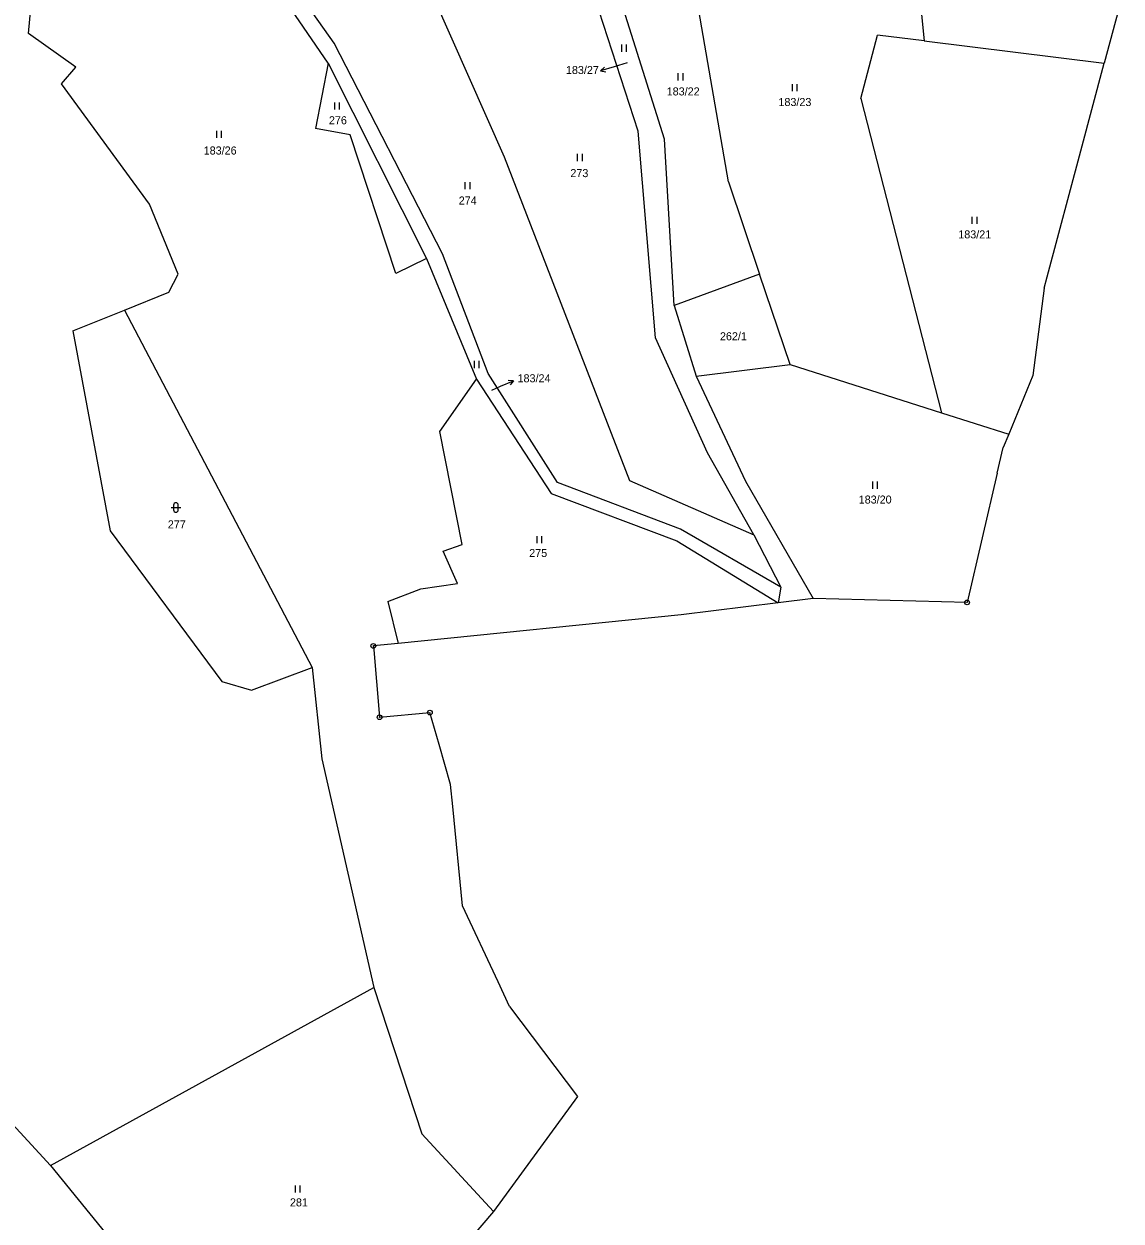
# Model space of a CAD drawing. Extents: x -765428 to -762163, y -1107632 to -1104975.
# Drawn here: x -763031.1 to -762799.4, y -1106721.8 to -1106469 of the extents above; entities that cross this region are included whole.
import ezdxf
from ezdxf.enums import TextEntityAlignment as Align

# ---------------------------------------------------------------- set-up
doc = ezdxf.new("R2010")
doc.units = 0
doc.header["$LTSCALE"] = 0.68
for name, color, linetype, lineweight in [('1', 7, 'Continuous', 25), ('3', 7, 'Continuous', 25), ('7', 7, 'Continuous', 13), ('8', 7, 'Continuous', 25)]:
    doc.layers.add(name, color=color, linetype=linetype, lineweight=lineweight)
doc.layers.add('2', color=7, linetype='Continuous')

msp = doc.modelspace()

# ---------------------------------------------------------------- linework, layer by layer
at = {"layer": '1'}
for p, q in [((-762901.42, -1106491.68), (-762918.73, -1106438.09)), ((-762965.65, -1106473.11), (-762987.49, -1106441.88)), ((-762895.88, -1106493.35), (-762912.26, -1106441.21)), ((-762966.88, -1106477.27), (-762985.88, -1106449.49)), ((-762949.49, -1106452.43), (-762929.72, -1106497.11)), ((-763030.2, -1106471.03), (-763029.44, -1106463.4)), ((-762799.44, -1106463.99), (-762802.98, -1106477.27)), ((-763020.18, -1106478.17), (-763030.2, -1106471.03)), ((-762854.38, -1106484.73), (-762850.9, -1106471.38)), ((-762841.01, -1106472.61), (-762802.98, -1106477.27)), ((-762942.75, -1106517.6), (-762965.65, -1106473.11)), ((-762966.88, -1106477.27), (-762969.59, -1106491.1)), ((-762966.88, -1106477.27), (-762946.09, -1106518.54)), ((-762807.92, -1106495.79), (-762802.98, -1106477.27)), ((-763023.19, -1106481.68), (-763020.18, -1106478.17)), ((-763004.65, -1106507.08), (-763023.19, -1106481.68)), ((-762854.38, -1106484.73), (-762837.36, -1106551.13)), ((-762962.26, -1106492.43), (-762969.59, -1106491.1)), ((-762952.63, -1106521.73), (-762962.26, -1106492.43)), ((-762897.73, -1106535.27), (-762901.42, -1106491.68)), ((-762893.85, -1106528.47), (-762895.88, -1106493.35)), ((-762929.72, -1106497.11), (-762903.24, -1106565.45)), ((-762815.03, -1106522.41), (-762807.92, -1106495.79)), ((-762882.36, -1106502.35), (-762875.82, -1106521.83)), ((-762998.56, -1106521.88), (-763004.65, -1106507.08)), ((-762933.12, -1106542.82), (-762942.75, -1106517.6)), ((-762946.09, -1106518.54), (-762952.63, -1106521.73)), ((-762946.09, -1106518.54), (-762935.55, -1106544.05)), ((-763000.53, -1106525.67), (-762998.56, -1106521.88)), ((-762875.82, -1106521.83), (-762893.85, -1106528.47)), ((-762869.3, -1106540.95), (-762875.82, -1106521.83)), ((-762815.68, -1106524.84), (-762815.03, -1106522.41)), ((-763009.89, -1106529.49), (-763000.53, -1106525.67)), ((-762815.68, -1106524.84), (-762818.06, -1106543.28)), ((-763020.78, -1106533.81), (-763009.89, -1106529.49)), ((-763009.89, -1106529.49), (-762970.24, -1106604.95)), ((-762893.85, -1106528.47), (-762889.15, -1106543.4)), ((-762886.78, -1106559.62), (-762897.73, -1106535.27)), ((-762918.46, -1106565.83), (-762933.12, -1106542.82)), ((-762889.15, -1106543.4), (-762869.3, -1106540.95)), ((-762889.15, -1106543.4), (-762878.77, -1106565.57)), ((-762869.3, -1106540.95), (-762837.36, -1106551.13)), ((-762818.06, -1106543.28), (-762823.17, -1106555.65)), ((-762943.34, -1106555.06), (-762935.55, -1106544.05)), ((-762935.55, -1106544.05), (-762919.79, -1106568.19)), ((-762837.36, -1106551.13), (-762823.17, -1106555.65)), ((-762938.56, -1106578.98), (-762943.34, -1106555.06)), ((-762823.17, -1106555.65), (-762824.32, -1106558.43)), ((-762825.6, -1106563.92), (-762824.32, -1106558.43)), ((-762876.97, -1106576.89), (-762886.78, -1106559.62)), ((-762892.48, -1106575.72), (-762918.46, -1106565.83)), ((-762903.24, -1106565.45), (-762876.97, -1106576.89)), ((-762878.77, -1106565.57), (-762864.44, -1106590.36)), ((-762825.6, -1106563.92), (-762831.95, -1106591.18)), ((-762919.79, -1106568.19), (-762893.24, -1106578.17)), ((-762871.3, -1106587.98), (-762892.48, -1106575.72)), ((-762893.24, -1106578.17), (-762871.85, -1106591.27)), ((-762876.97, -1106576.89), (-762871.3, -1106587.98)), ((-762942.63, -1106580.38), (-762938.56, -1106578.98)), ((-762939.6, -1106587.19), (-762942.63, -1106580.38)), ((-762954.31, -1106591), (-762947.29, -1106588.33)), ((-762947.29, -1106588.33), (-762939.6, -1106587.19)), ((-762871.3, -1106587.98), (-762871.85, -1106591.27)), ((-762954.31, -1106591), (-762952.08, -1106599.84)), ((-762871.85, -1106591.27), (-762892.37, -1106593.79)), ((-762864.44, -1106590.36), (-762871.85, -1106591.27)), ((-762831.95, -1106591.18), (-762864.44, -1106590.36)), ((-762892.37, -1106593.79), (-762952.08, -1106599.84)), ((-762952.08, -1106599.84), (-762957.35, -1106600.37)), ((-762957.35, -1106600.37), (-762956.03, -1106615.44)), ((-762983.1, -1106609.71), (-762970.24, -1106604.95)), ((-762970.24, -1106604.95), (-762968.26, -1106624.19)), ((-762989.32, -1106607.85), (-762983.1, -1106609.71)), ((-762956.03, -1106615.44), (-762945.41, -1106614.45)), ((-762943.48, -1106621.16), (-762945.41, -1106614.45)), ((-762941.05, -1106629.6), (-762943.48, -1106621.16)), ((-762968.26, -1106624.19), (-762957.25, -1106672.5)), ((-762940.59, -1106634.28), (-762941.05, -1106629.6)), ((-762938.54, -1106655.29), (-762940.59, -1106634.28)), ((-762931.02, -1106671.33), (-762938.54, -1106655.29)), ((-762928.59, -1106676.52), (-762931.02, -1106671.33)), ((-763025.55, -1106710.08), (-762957.25, -1106672.5)), ((-762957.25, -1106672.5), (-762947.12, -1106703.41)), ((-762928.59, -1106676.52), (-762914.22, -1106695.53)), ((-763044.45, -1106689.56), (-763025.55, -1106710.08)), ((-762914.22, -1106695.53), (-762932, -1106719.81)), ((-762947.12, -1106703.41), (-762932, -1106719.81)), ((-763025.55, -1106710.08), (-762979.28, -1106766.78)), ((-762932, -1106719.81), (-762946.52, -1106736.86))]:
    msp.add_line(p, q, dxfattribs=at)
for points in [[(-762882.36, -1106502.35), (-762893.32, -1106438.88), (-762912.26, -1106441.21)], [(-762843.73, -1106446.08), (-762841.01, -1106472.61), (-762850.9, -1106471.38)], [(-763020.78, -1106533.81), (-763012.96, -1106576.09), (-762989.32, -1106607.85)]]:
    msp.add_lwpolyline(points, dxfattribs=at)
at = {"layer": '3'}
for p, q in [((-762904.891, -1106474.88), (-762904.891, -1106473.38)), ((-762903.89, -1106474.88), (-762903.89, -1106473.38)), ((-762892.951, -1106480.94), (-762892.951, -1106479.44)), ((-762891.95, -1106480.94), (-762891.95, -1106479.44)), ((-762868.831, -1106483.23), (-762868.831, -1106481.73)), ((-762867.83, -1106483.23), (-762867.83, -1106481.73)), ((-762965.491, -1106487.08), (-762965.491, -1106485.58)), ((-762964.49, -1106487.08), (-762964.49, -1106485.58)), ((-762990.411, -1106493.09), (-762990.411, -1106491.59)), ((-762989.41, -1106493.09), (-762989.41, -1106491.59)), ((-762914.211, -1106497.96), (-762914.211, -1106496.46)), ((-762913.21, -1106497.96), (-762913.21, -1106496.46)), ((-762937.931, -1106503.9), (-762937.931, -1106502.4)), ((-762936.93, -1106503.9), (-762936.93, -1106502.4)), ((-762830.851, -1106511.25), (-762830.851, -1106509.75)), ((-762829.85, -1106511.25), (-762829.85, -1106509.75)), ((-762935.971, -1106541.68), (-762935.971, -1106540.18)), ((-762934.97, -1106541.68), (-762934.97, -1106540.18)), ((-762851.881, -1106567.18), (-762851.881, -1106565.68)), ((-762850.88, -1106567.18), (-762850.88, -1106565.68)), ((-763000.041, -1106571.131), (-762998.039, -1106571.131)), ((-762999.541, -1106570.631), (-762999.541, -1106571.632)), ((-762998.539, -1106571.632), (-762998.539, -1106570.631)), ((-762922.761, -1106578.69), (-762922.761, -1106577.19)), ((-762921.76, -1106578.69), (-762921.76, -1106577.19)), ((-762973.811, -1106715.83), (-762973.811, -1106714.33)), ((-762972.81, -1106715.83), (-762972.81, -1106714.33))]:
    msp.add_line(p, q, dxfattribs=at)
for centre, start, end in [((-762999.04, -1106570.6309), 0, 180), ((-762999.04, -1106571.6309), 180, 359.98789)]:
    msp.add_arc(centre, 0.5, start, end, dxfattribs=at)
at = {"layer": '7'}
for p, q in [((-762909.36, -1106478.947), (-762908.256, -1106479.133)), ((-762927.728, -1106544.367), (-762928.845, -1106544.298))]:
    msp.add_line(p, q, dxfattribs=at)
for points in [[(-762903.77, -1106477.26), (-762906.49, -1106478.07), (-762909.36, -1106478.947), (-762908.549, -1106478.176)], [(-762932.33, -1106546.33), (-762930.49, -1106545.54), (-762927.728, -1106544.367), (-762928.454, -1106545.22)]]:
    msp.add_lwpolyline(points, dxfattribs=at)
at = {"layer": '8'}
for centre, radius in [((-762831.95, -1106591.1799), 0.5), ((-762831.95, -1106591.1799), 0.0303), ((-762957.35, -1106600.3699), 0.5), ((-762957.35, -1106600.3699), 0.0303), ((-762945.41, -1106614.4499), 0.5), ((-762956.03, -1106615.4399), 0.5), ((-762956.03, -1106615.4399), 0.0303), ((-762945.41, -1106614.4499), 0.0303)]:
    msp.add_circle(centre, radius, dxfattribs=at)

# ---------------------------------------------------------------- texts
at = {"layer": '2'}
msp.add_text('183/27', height=1.7, dxfattribs=at).set_placement((-762909.719, -1106479.595), align=Align.RIGHT)
for s, p in [('183/22', (-762891.92, -1106484.115)), ('183/23', (-762868.32, -1106486.355)), ('183/26', (-762989.7, -1106496.595)), ('273', (-762913.839, -1106501.365)), ('274', (-762937.419, -1106507.155)), ('183/21', (-762830.34, -1106514.305)), ('183/20', (-762851.37, -1106570.305)), ('275', (-762922.539, -1106581.595))]:
    msp.add_text(s, height=1.7, dxfattribs=at).set_placement(p, align=Align.CENTER)
for s, p in [('276', (-762966.73, -1106490.205)), ('262/1', (-762884.15, -1106535.825)), ('183/24', (-762926.89, -1106544.695)), ('277', (-763000.75, -1106575.555)), ('281', (-762974.96, -1106718.735))]:
    msp.add_text(s, height=1.7, dxfattribs=at).set_placement(p)

doc.saveas('drawing.dxf')
